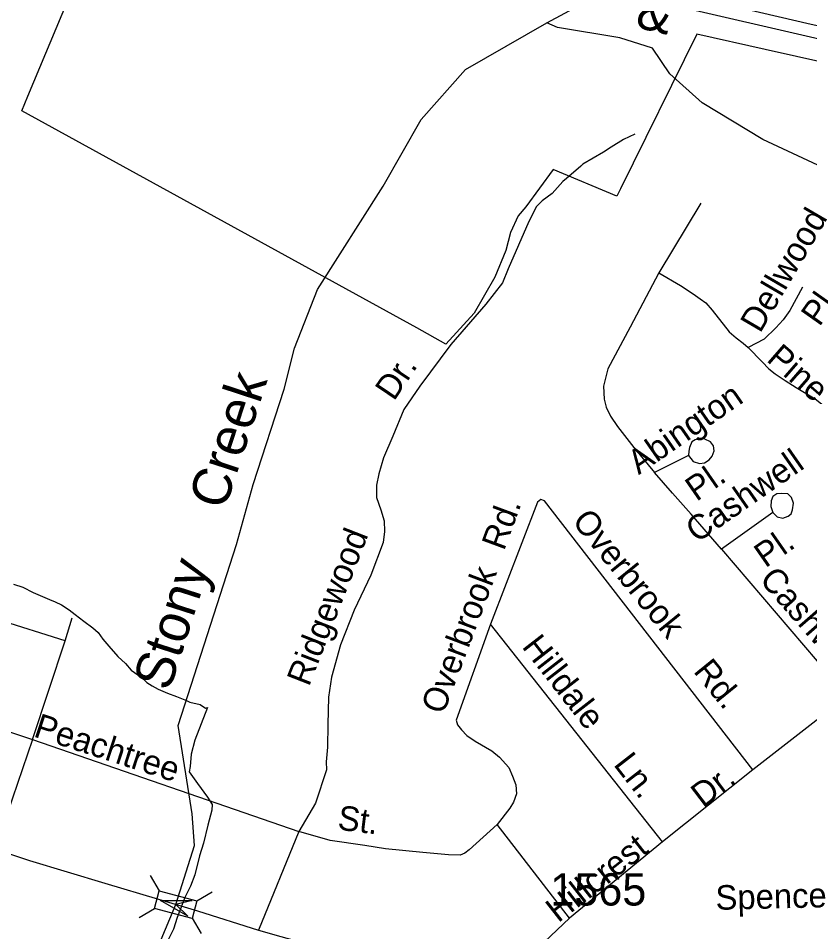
# Model space of a CAD drawing. Extents: x 2260773 to 2342389, y 552869 to 618546.
# Drawn here: x 2309370 to 2312438, y 593140 to 596680 of the extents above; entities that cross this region are included whole.
import ezdxf

# ---------------------------------------------------------------- set-up
doc = ezdxf.new("R2010")
doc.units = 0
for name, color, linetype in [('Exist Boundary Political City Limit New', 7, 'Continuous'), ('Exist Hydrographic Creek Single Shore', 7, 'Continuous'), ('Exist Hydrographic Creek Single Shore Label', 7, 'Continuous'), ('Exist Hydrographic Misc Water Feature', 7, 'Continuous'), ('Exist Railroad Mainline', 7, 'Continuous'), ('Exist Railroad Mainline Label', 7, 'Continuous'), ('Exist Road Non-System Type 51', 7, 'Continuous'), ('Exist Road Non-System Type 51 Label', 7, 'Continuous'), ('Exist Road Primary US Structure Standard Bridge CELL', 7, 'Continuous'), ('Exist Road Primary US UnDivided 4 Lane Attributed', 7, 'Continuous'), ('Exist Road Secondary Structure Standard Bridge Attributed CELL', 7, 'Continuous'), ('Exist Road Secondary Type 51 Attributed', 7, 'Continuous'), ('Exist Road Secondary Type 51 Label', 7, 'Continuous'), ('Exist Road Secondary Type 51 Number Label', 7, 'Continuous'), ('Map Preparation Boundary City Limit Buffer Line', 7, 'Continuous')]:
    doc.layers.add(name, color=color, linetype=linetype)

msp = doc.modelspace()

# ---------------------------------------------------------------- linework, layer by layer
at = {"layer": 'Exist Boundary Political City Limit New'}
msp.add_lwpolyline([(2312507.5, 596504.9), (2312265, 596558.9), (2311999.5, 596617.9), (2311704.2, 596019.5), (2311690, 595991.1), (2311443.8, 596094.2), (2311337.8, 595949), (2311307.5, 595914.1), (2311278.2, 595849.4), (2311260, 595780.2), (2311217.5, 595676.3), (2311137, 595536.9), (2311027.5, 595417.1), (2310915, 595479.8), (2309383.5, 596321.8), (2309407, 596377.8), (2309719.5, 597126.3)], dxfattribs=at)
at = {"layer": 'Exist Hydrographic Creek Single Shore'}
for points in [[(2311418.2, 596662.1), (2311594.6, 596758.1), (2311635.7, 596793.6), (2311651.7, 596839.4), (2311687.2, 596969.8), (2311703.3, 597323.4), (2311784.3, 597546.5), (2311954.2, 597934.1), (2311970.2, 598065.9)], [(2309980.5, 593245.1), (2310052.9, 593474.5), (2310044.2, 593597.4), (2309990, 593939.8), (2310216.2, 594641.3), (2310280.2, 594873.6), (2310401.2, 595242.8), (2310441.2, 595401.9), (2310530.2, 595628.7), (2310784.2, 596029.4), (2310931.2, 596288), (2311104.1, 596482.1), (2311418.2, 596662.1)], [(2308671.2, 590929.8), (2309166.1, 591409.2), (2309239.1, 591510.7), (2309304.1, 591720), (2309316, 592143.8), (2309587.1, 592456.7), (2309669.1, 592597.8), (2309749.3, 592717.8), (2309793.5, 592804.3), (2309853.8, 592943.2), (2309980.5, 593245.1)]]:
    msp.add_lwpolyline(points, dxfattribs=at)
at = {"layer": 'Exist Hydrographic Misc Water Feature'}
for points in [[(2312566.1, 596065.3), (2312256.1, 596210.4), (2312021.1, 596351.8), (2311895.2, 596464.9), (2311828.1, 596563.9), (2311702.2, 596604.7), (2311460.1, 596644.1), (2311418.2, 596662.1)], [(2309351.1, 594486.5), (2309387.4, 594475), (2309427.4, 594455.2), (2309463.5, 594439.6), (2309491.4, 594428.1), (2309513.5, 594418.3), (2309537.5, 594406.5), (2309567.8, 594387), (2309590.4, 594369), (2309624.4, 594343.6), (2309658.7, 594317.7), (2309679.2, 594300), (2309697.4, 594274.2), (2309721.2, 594246.7), (2309755.5, 594207.1), (2309786.2, 594179.3), (2309808.2, 594153.7), (2309846.5, 594126), (2309868.9, 594106.1), (2309889, 594092.5), (2309912.9, 594080.7), (2309949, 594065.2), (2309983.3, 594051.5), (2310021.6, 594036), (2310035.4, 594029.9), (2310075.6, 594020.6), (2310095.7, 594006.6), (2310103.6, 594008.6)], [(2310103.6, 594008.6), (2310055.1, 593882.1), (2310039.7, 593828.1), (2310036.4, 593779.9), (2310032.7, 593760.2), (2310064.9, 593714.4), (2310103.2, 593661.2), (2310121.7, 593633.3), (2310120.1, 593611.2), (2310104.9, 593553), (2310087.7, 593482.7), (2310072.1, 593434.7), (2310054.6, 593360.7), (2310038.2, 593316.5), (2310015.7, 593272.5), (2309998.5, 593228.4), (2309986.2, 593194.6), (2309971.6, 593150.6), (2309951.5, 593108.6), (2309939.4, 593090.5)]]:
    msp.add_lwpolyline(points, dxfattribs=at)
at = {"layer": 'Exist Railroad Mainline'}
msp.add_lwpolyline([(2304294.9, 598418.8), (2304538, 598363.6), (2304748.3, 598321.9), (2304960.9, 598270.3), (2305950.6, 598053.5), (2306429.5, 597948.6), (2306491.6, 597935), (2306716.2, 597886.4), (2307180.2, 597785.8), (2308144.5, 597577), (2309648, 597246.1), (2309708.2, 597232.8), (2310214.4, 597121.4), (2311623.2, 596798.7), (2311745.3, 596770.1), (2313214.2, 596430), (2313294.1, 596411.6), (2313449.1, 596375.8)], dxfattribs=at)
at = {"layer": 'Exist Road Non-System Type 51'}
for p, q in [((2311550.1, 596107.1), (2311494.9, 596059.4)), ((2312015.8, 595963.4), (2311852.9, 595693.8)), ((2311967.8, 594986.3), (2311835.8, 594919.3)), ((2312295.3, 594764.3), (2312096.3, 594622.5)), ((2312096.3, 594622.5), (2312582.2, 594051.8)), ((2309551.5, 594267.7), (2309062, 594420.5)), ((2309551.5, 594267.7), (2309578.5, 594356)), ((2311867.5, 593489), (2311200.3, 594331.9)), ((2309424.9, 593885.4), (2309551.5, 594267.7)), ((2308937.7, 594047.2), (2309424.9, 593885.4)), ((2312582.2, 594051.8), (2312217.8, 593767.3)), ((2309424.9, 593885.4), (2309280, 593460.1)), ((2312217.8, 593767.3), (2311867.5, 593489)), ((2311506.3, 593193.2), (2311226.3, 593556)), ((2310457.3, 593527.9), (2310301.3, 593146.5)), ((2311867.5, 593489), (2311506.3, 593193.2)), ((2311506.3, 593193.2), (2311385.3, 593078))]:
    msp.add_line(p, q, dxfattribs=at)
for points in [[(2311759.2, 596230.5), (2311715.4, 596210.1), (2311667.8, 596180)], [(2311667.8, 596180), (2311638, 596161.2), (2311558.4, 596114.3), (2311550.1, 596107.1)], [(2311494.9, 596059.4), (2311481.3, 596047.6), (2311439.8, 596001.1), (2311400.1, 595972.7), (2311378.4, 595950.6), (2311349, 595892.2), (2311268.9, 595709.5), (2311247.5, 595655.2), (2311182.5, 595572.6), (2311046.2, 595415.2), (2310926.1, 595253.9), (2310865.1, 595163.4), (2310822.3, 595061.1), (2310785.1, 594976.6), (2310767.8, 594914.4), (2310758.4, 594870.5), (2310758.7, 594822.5), (2310775.2, 594774.7), (2310787.7, 594732.8), (2310790.2, 594690.9), (2310784.7, 594648.9), (2310736.1, 594522.3), (2310671.6, 594385.8), (2310619, 594251.3), (2310584.4, 594127), (2310573.2, 594048.7), (2310570.5, 593942.8), (2310569.2, 593854.9), (2310563.9, 593798.9), (2310564.2, 593766.9), (2310521.8, 593638.6), (2310457.3, 593527.9)], [(2311852.9, 595693.8), (2311741.2, 595482.8), (2311654.9, 595321.9), (2311638.6, 595254.9), (2311640.4, 595203.8), (2311649.2, 595173), (2311665.1, 595138.6), (2311693.2, 595098.1), (2311756.6, 595016.2), (2311835.8, 594919.3)], [(2311852.9, 595693.8), (2311937.3, 595644.8), (2311985.4, 595612.5), (2312012.9, 595592.8), (2312035.1, 595577.1), (2312059.4, 595549.1), (2312125.2, 595464.9), (2312152.7, 595441.6), (2312179.1, 595420.5), (2312199.7, 595403.7)], [(2312409.1, 595637.9), (2312360.2, 595547.3), (2312334.6, 595511), (2312306.8, 595480.9), (2312261.4, 595436.2), (2312199.7, 595403.7)], [(2312199.7, 595403.7), (2312253, 595348.2), (2312279.4, 595321.8), (2312304.1, 595302.4), (2312342.8, 595276), (2312385, 595249.6), (2312459, 595205.6), (2312629.7, 595069.1)], [(2311967.8, 594986.3), (2311985.9, 594962.4), (2312010.1, 594954.6), (2312030, 594956.8), (2312047.9, 594969.1), (2312059.7, 594983.2), (2312067.5, 595003.3), (2312065.3, 595023.3), (2312053.2, 595039.2), (2312031, 595048.9), (2312005, 595050.6), (2311993.1, 595046.6), (2311981.3, 595038.3), (2311971.3, 595016.3), (2311969.5, 595002.2), (2311967.8, 594986.3)], [(2312096.3, 594622.5), (2311978.4, 594758.1), (2311906.2, 594840.1), (2311835.8, 594919.3)], [(2312217.8, 593767.3), (2311409.7, 594810.4), (2311395.6, 594815.7), (2311382.8, 594805.1), (2311200.3, 594331.9)], [(2312295.3, 594764.3), (2312311.5, 594748.6), (2312333.6, 594742.9), (2312353.5, 594751.1), (2312365.3, 594759.1), (2312371.1, 594775.2), (2312374.8, 594801.1), (2312366.5, 594823.2), (2312352.4, 594837), (2312328.5, 594838.7), (2312310.6, 594836.6), (2312294.6, 594826.3), (2312288.8, 594810.3), (2312286.9, 594788.4), (2312295.3, 594764.3)], [(2311200.3, 594331.9), (2311067.9, 593960.1), (2311072.2, 593942.3), (2311088.4, 593922.4), (2311108.5, 593900.8), (2311140.8, 593879.1), (2311205.1, 593841.7), (2311235.3, 593816.1), (2311271.7, 593776.5), (2311286.1, 593742.7), (2311298.5, 593708.8), (2311300.9, 593674.9), (2311289.2, 593642.8), (2311275.5, 593618.7), (2311226.3, 593556)], [(2309424.9, 593885.4), (2310457.3, 593527.9)], [(2311226.3, 593556), (2311117.2, 593457), (2311101.5, 593444.8), (2311083.5, 593436.6), (2311037.6, 593438.2), (2310937.6, 593447.1), (2310793.4, 593461.5), (2310713.2, 593474.7), (2310579.2, 593493.2), (2310457.3, 593527.9)]]:
    msp.add_lwpolyline(points, dxfattribs=at)
at = {"layer": 'Exist Road Primary US Structure Standard Bridge CELL'}
for p, q in [((2309880.9, 593357.8), (2309915.8, 593298.2)), ((2310061.9, 593259.6), (2310121.4, 593294.5)), ((2309838.3, 593195.1), (2309897.9, 593229.9)), ((2310044.4, 593192.9), (2310079.2, 593133.3))]:
    msp.add_line(p, q, dxfattribs=at)
msp.add_lwpolyline([(2309915.8, 593298.2), (2310061.9, 593260), (2310044.1, 593191.7), (2309897.9, 593229.9)], close=True, dxfattribs=at)
at = {"layer": 'Exist Road Primary US UnDivided 4 Lane Attributed'}
for points in [[(2306298.3, 594468.9), (2306775.7, 594302.2), (2307361, 594103.2), (2307804.9, 593957.5), (2308246.3, 593808.5), (2308792.7, 593624.1), (2308998.6, 593554.7), (2309280, 593460.1), (2309413.4, 593416), (2309705.3, 593327.7), (2309913.1, 593265.7)], [(2309913.1, 593265.7), (2310064.5, 593220.5), (2310301.3, 593146.5), (2310388.1, 593121.2), (2310495.2, 593091.5), (2310702.8, 593030), (2310807.1, 592995.9), (2310858.7, 592971.7), (2310907.1, 592949.7), (2310957.6, 592914.6), (2311010.3, 592877.2), (2311045.5, 592849.1)]]:
    msp.add_lwpolyline(points, dxfattribs=at)
at = {"layer": 'Exist Road Secondary Structure Standard Bridge Attributed CELL'}
msp.add_lwpolyline([(2310027.2, 593199.9), (2309921.7, 593260.9), (2310043.6, 593260.8), (2309980.5, 593245.1)], close=True, dxfattribs=at)
at = {"layer": 'Exist Road Secondary Type 51 Attributed'}
msp.add_lwpolyline([(2313453.6, 596444.6), (2313441.9, 596447.2), (2313409.2, 596454.7), (2313281.5, 596479.7), (2313269.6, 596482), (2312443.7, 596656.6), (2311786.4, 596810.2), (2311551.8, 596862.6)], dxfattribs=at)
at = {"layer": 'Map Preparation Boundary City Limit Buffer Line'}
msp.add_lwpolyline([(2312507.5, 596504.9), (2312265, 596558.9), (2311999.5, 596617.9), (2311704.2, 596019.5), (2311690, 595991.1), (2311443.8, 596094.2), (2311337.8, 595949), (2311307.5, 595914.1), (2311278.2, 595849.4), (2311260, 595780.2), (2311217.5, 595676.3), (2311137, 595536.9), (2311027.5, 595417.1), (2310915, 595479.8), (2309383.5, 596321.8), (2309407, 596377.8), (2309719.5, 597126.3)], dxfattribs=at)

# ---------------------------------------------------------------- texts
at = {"layer": 'Exist Hydrographic Creek Single Shore Label'}
for s, rotation, p in [('Creek', 71.8567, (2310170.2, 594769.8)), ('Stony', 72.1308, (2309955.6, 594068.1))]:
    msp.add_text(s, height=150, rotation=rotation, dxfattribs=at).set_placement(p)
at = {"layer": 'Exist Railroad Mainline Label'}
msp.add_text('&', height=150, rotation=346.7039, dxfattribs=at).set_placement((2311757.4, 596646.5))
at = {"layer": 'Exist Road Non-System Type 51 Label'}
for s, rotation, p in [('Dellwood', 59.6831, (2312245.4, 595456.5)), ('Pl.', 54.8062, (2312475.2, 595482)), ('Pine', 318.9935, (2312266.4, 595353.8)), ('Dr.', 56.0195, (2310826.1, 595193.6)), ('Abington', 34.7645, (2311774.7, 594909.1)), ('Cashwell', 34.8616, (2312000, 594644.6)), ('Pl.', 34.7645, (2311998.7, 594805.2)), ('Rd.', 69.7212, (2311252.7, 594613.5)), ('Overbrook', 309.0639, (2311513.3, 594729.9)), ('Ridgewood', 68.6402, (2310496.7, 594087.1)), ('Pl.', 34.8616, (2312265.8, 594547.9)), ('Overbrook', 69.3417, (2311017.5, 593978.2)), ('Cashwell', 311.1603, (2312239.2, 594502.8)), ('Hilldale', 307.8541, (2311319.4, 594244.4)), ('Rd.', 309.0639, (2311983.9, 594148.5)), ('Peachtree', 342.048, (2309425.8, 593897.4)), ('Ln.', 307.8541, (2311674.4, 593787.8)), ('Dr.', 37.2812, (2312024.2, 593617.7)), ('St.', 352.9112, (2310605, 593536.3)), ('Hillcrest', 38.1019, (2311462.7, 593172.4))]:
    msp.add_text(s, height=95, rotation=rotation, dxfattribs=at).set_placement(p)
at = {"layer": 'Exist Road Secondary Type 51 Label'}
msp.add_text('Spence', height=95, rotation=1.3652, dxfattribs=at).set_placement((2312073.6, 593224.7))
at = {"layer": 'Exist Road Secondary Type 51 Number Label'}
msp.add_text('1565', height=125, dxfattribs=at).set_placement((2311432.3, 593241.6))

doc.saveas('drawing.dxf')
